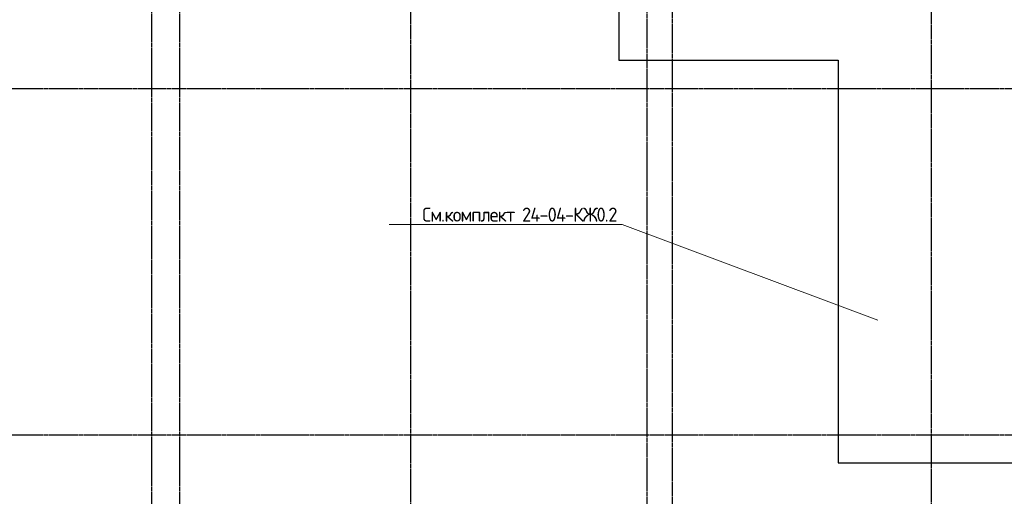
# Model space of a CAD drawing. Header units: millimetres. Extents: x -93479 to 1057970, y -66333 to 172656.
# Tile 308 of 473: x 542930 to 560417, y 22158 to 30623. Entities that reach past the tile are written whole.
import ezdxf
from ezdxf import colors
from ezdxf.entities.mleader import LeaderData, LeaderLine
from ezdxf.math import Vec2, Vec3

# ---------------------------------------------------------------- set-up
doc = ezdxf.new("R2010")
doc.units = ezdxf.units.MM
doc.linetypes.add('______5', pattern=[1100, 800, -100, 100, -100])
doc.linetypes.add('осевая', pattern=[50.8, 31.75, -6.35, 6.35, -6.35])
for name, color, linetype, lineweight in [('0 Фундамент', 5, 'Continuous', 30), ('Оси', 40, '______5', 18), ('подоснова', 151, 'Continuous', 5)]:
    doc.layers.add(name, color=color, linetype=linetype, lineweight=lineweight)
doc.styles.add('GOST-2.304_Type-B', font='GOST_Common.ttf')

# ---------------------------------------------------------------- blocks, each defined once
blk = doc.blocks.new('оси')
at = {"layer": 'Оси', "color": 7, "linetype": 'осевая', "lineweight": 25, "transparency": 33554687}
for p, q in [((8813.5, 151.4), (8813.5, -36280.2)), ((18063.5, 151.4), (18063.5, -36280.2)), ((4213.5, -358.8), (4213.5, -35832.1)), ((4713.5, -358.8), (4713.5, -35832.1)), ((13013.5, -402.7), (13013.5, -35828.6)), ((13463.5, -390), (13463.5, -35834.5)), ((-11815.1, -26006.9), (53620.6, -26006.9)), ((-11815.1, -32156.9), (53620.6, -32156.9))]:
    blk.add_line(p, q, dxfattribs=at)
blk = doc.blocks.new('_None')

msp = doc.modelspace()

# ---------------------------------------------------------------- linework, layer by layer
at = {"layer": '0 Фундамент', "color": 7}
msp.add_lwpolyline([(549368.3, 34852.1), (549368.3, 33402.1), (553568.3, 33402.1), (553568.3, 29902.1), (557468.3, 29902.1), (557468.3, 22752.1), (583068.3, 22752.1), (583068.3, 28902.1), (586668.3, 28902.1), (586668.3, 34852.1), (549368.3, 34852.1)], dxfattribs=at)

# ---------------------------------------------------------------- block references
at = {"color": 7}
msp.add_blockref('оси', (541054.6, 55409), dxfattribs=at)

# ---------------------------------------------------------------- leaders
at = {"layer": 'подоснова', "color": 7, "ltscale": 0.3}
ml = msp.add_multileader_mtext('Standard', dxfattribs=at)
ml.set_content('{\\T0.9;См.комплект 24-04-КЖ0.2}', color=7, style='GOST-2.304_Type-B')
ml.set_leader_properties(color=7, linetype='ByLayer', lineweight=15)
ml.set_arrow_properties(name='NONE')
ml.build(insert=Vec2(0, 0))
ml.multileader.update_dxf_attribs({"text_left_attachment_type": 6, "text_right_attachment_type": 6, "dogleg_length": 0.1, "arrow_head_size": 18})
ctx = ml.context
ctx.base_point, ctx.char_height, ctx.arrow_head_size, ctx.landing_gap_size, ctx.plane_origin = Vec3(549987, 26986.2), 250, 18, 20, Vec3(565879, 27721.5)
ctx.left_attachment, ctx.right_attachment, ctx.text_align_type = 6, 6, 1
notes = []
notes.append((ctx, [(0, (1, 1, 0), (553631.1, 26986), (-1, 0), 0.1, [(0, [(558170.6, 25287.4)], 0, [])])]))
ctx.mtext.insert, ctx.mtext.width, ctx.mtext.alignment, ctx.mtext.flow_direction = Vec3(551804.9, 27286.2), 4075.871, 2, 5
for ctx, leaders in notes:
    for number, flags, end, landing, length, lines in leaders:
        leader = LeaderData()
        leader.index, (leader.has_last_leader_line, leader.has_dogleg_vector, leader.attachment_direction) = number, flags
        leader.last_leader_point, leader.dogleg_vector, leader.dogleg_length = Vec3(end), Vec3(landing), length
        for number, points, colour, breaks in lines:
            line = LeaderLine()
            line.index, line.vertices, line.color, line.breaks = number, Vec3.list(points), colors.encode_raw_color(colour), breaks
            leader.lines.append(line)
        ctx.leaders.append(leader)

doc.saveas('drawing.dxf')
